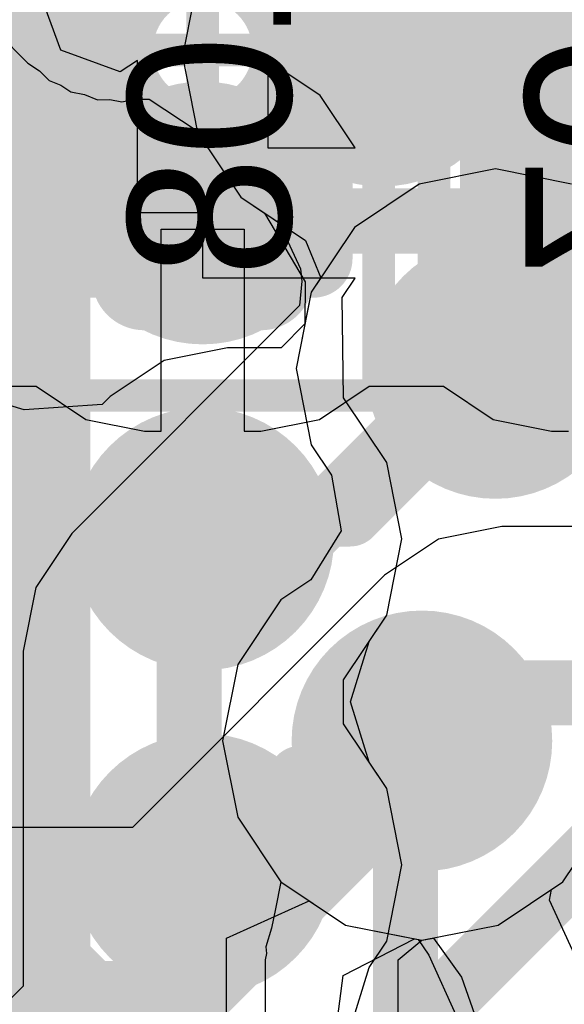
# Model space of a CAD drawing. Header units: millimetres. Extents: x -2 to 68, y -2 to 27.4.
# Tile 323 of 594: x 38.344 to 39.18, y 10.786 to 12.296. Entities that reach past the tile are written whole.
import ezdxf

# ---------------------------------------------------------------- set-up
doc = ezdxf.new("R2010")
doc.units = ezdxf.units.MM
for name, color, linetype in [('BottomLayer', 5, 'Continuous'), ('BottomPaste', 16, 'Continuous'), ('BottomSolder', 6, 'Continuous'), ('DrillGuide', 244, 'Continuous'), ('Mechanical10', 56, 'Continuous'), ('Mechanical17', 56, 'Continuous'), ('Mechanical6', 56, 'Continuous'), ('MidLayer1', 16, 'Continuous'), ('MidLayer2', 76, 'Continuous'), ('MidLayer3', 90, 'Continuous'), ('MidLayer4', 156, 'Continuous'), ('MidLayer5', 130, 'Continuous'), ('MidLayer6', 216, 'Continuous'), ('MidLayer7', 6, 'Continuous'), ('MidLayer8', 54, 'Continuous'), ('MultiLayer', 9, 'Continuous'), ('TopLayer', 1, 'Continuous'), ('TopPaste', 8, 'Continuous'), ('TopSolder', 216, 'Continuous'), ('ViaHoleLayer', 16, 'Continuous')]:
    doc.layers.add(name, color=color, linetype=linetype)

# ---------------------------------------------------------------- blocks, each defined once
blk = doc.blocks.new('BGA486C50P27X27_1400X1400X125_227')
at = {"layer": 'TopLayer', "const_width": 0.1}
for points in [[(-4.55, -2.5, 1), (-4.45, -2.5, 1)], [(-4.05, -2.5, 1), (-3.95, -2.5, 1)], [(-3.55, -2.5, 1), (-3.45, -2.5, 1)]]:
    blk.add_lwpolyline(points, format="xyb", close=True, dxfattribs=at)
at = {"layer": 'TopPaste', "const_width": 0.1}
for points in [[(-4.55, -2.5, 1), (-4.45, -2.5, 1)], [(-4.05, -2.5, 1), (-3.95, -2.5, 1)], [(-3.55, -2.5, 1), (-3.45, -2.5, 1)]]:
    blk.add_lwpolyline(points, format="xyb", close=True, dxfattribs=at)
at = {"layer": 'TopSolder', "const_width": 0.2016}
for points in [[(-4.6008, -2.5, 1), (-4.3992, -2.5, 1)], [(-4.1008, -2.5, 1), (-3.8992, -2.5, 1)], [(-3.6008, -2.5, 1), (-3.3992, -2.5, 1)]]:
    blk.add_lwpolyline(points, format="xyb", close=True, dxfattribs=at)
blk = doc.blocks.new('CAP_0201_B_361')
at = {"layer": 'BottomLayer', "const_width": 0.0806}
for points in [[(-0.3897, 0.0894, 1), (-0.3091, 0.0894, 1)], [(-0.2409, 0.0894, 1), (-0.1603, 0.0894, 1)], [(0.1603, 0.0894, 1), (0.2409, 0.0894, 1)], [(0.3091, 0.0894, 1), (0.3897, 0.0894, 1)], [(-0.3897, -0.0894, 1), (-0.3091, -0.0894, 1)], [(-0.2409, -0.0894, 1), (-0.1603, -0.0894, 1)], [(0.1603, -0.0894, 1), (0.2409, -0.0894, 1)], [(0.3091, -0.0894, 1), (0.3897, -0.0894, 1)]]:
    blk.add_lwpolyline(points, format="xyb", close=True, dxfattribs=at)
at = {"layer": 'BottomLayer'}
for points in [[(-0.2006, 0.17), (-0.3494, 0.17), (-0.2006, -0.17), (-0.3494, -0.17)], [(0.2006, -0.17), (0.3494, -0.17), (0.2006, 0.17), (0.3494, 0.17)], [(-0.12, 0.0894), (-0.43, 0.0894), (-0.12, -0.0894), (-0.43, -0.0894)], [(0.12, -0.0894), (0.43, -0.0894), (0.12, 0.0894), (0.43, 0.0894)]]:
    blk.add_solid(points, dxfattribs=at)
at = {"layer": 'BottomPaste', "const_width": 0.0806}
for points in [[(-0.3897, 0.0894, 1), (-0.3091, 0.0894, 1)], [(-0.2409, 0.0894, 1), (-0.1603, 0.0894, 1)], [(0.1603, 0.0894, 1), (0.2409, 0.0894, 1)], [(0.3091, 0.0894, 1), (0.3897, 0.0894, 1)], [(-0.3897, -0.0894, 1), (-0.3091, -0.0894, 1)], [(-0.2409, -0.0894, 1), (-0.1603, -0.0894, 1)], [(0.1603, -0.0894, 1), (0.2409, -0.0894, 1)], [(0.3091, -0.0894, 1), (0.3897, -0.0894, 1)]]:
    blk.add_lwpolyline(points, format="xyb", close=True, dxfattribs=at)
at = {"layer": 'BottomPaste'}
for points in [[(-0.2006, 0.17), (-0.3494, 0.17), (-0.2006, -0.17), (-0.3494, -0.17)], [(0.2006, -0.17), (0.3494, -0.17), (0.2006, 0.17), (0.3494, 0.17)], [(-0.12, 0.0894), (-0.43, 0.0894), (-0.12, -0.0894), (-0.43, -0.0894)], [(0.12, -0.0894), (0.43, -0.0894), (0.12, 0.0894), (0.43, 0.0894)]]:
    blk.add_solid(points, dxfattribs=at)
at = {"layer": 'BottomSolder', "const_width": 0.0806}
for points in [[(-0.3897, 0.0894, 1), (-0.3091, 0.0894, 1)], [(-0.2409, 0.0894, 1), (-0.1603, 0.0894, 1)], [(0.1603, 0.0894, 1), (0.2409, 0.0894, 1)], [(0.3091, 0.0894, 1), (0.3897, 0.0894, 1)], [(-0.3897, -0.0894, 1), (-0.3091, -0.0894, 1)], [(-0.2409, -0.0894, 1), (-0.1603, -0.0894, 1)], [(0.1603, -0.0894, 1), (0.2409, -0.0894, 1)], [(0.3091, -0.0894, 1), (0.3897, -0.0894, 1)]]:
    blk.add_lwpolyline(points, format="xyb", close=True, dxfattribs=at)
at = {"layer": 'BottomSolder'}
for points in [[(-0.2006, 0.17), (-0.3494, 0.17), (-0.2006, -0.17), (-0.3494, -0.17)], [(0.2006, -0.17), (0.3494, -0.17), (0.2006, 0.17), (0.3494, 0.17)], [(-0.12, 0.0894), (-0.43, 0.0894), (-0.12, -0.0894), (-0.43, -0.0894)], [(0.12, -0.0894), (0.43, -0.0894), (0.12, 0.0894), (0.43, 0.0894)]]:
    blk.add_solid(points, dxfattribs=at)
at = {"layer": 'Mechanical10', "const_width": 0.12}
for points in [[(-0.32, 0.17), (0.32, 0.17)], [(-0.32, 0.17), (-0.32, -0.17)], [(0.32, 0.17), (0.32, -0.17)], [(-0.32, -0.17), (0.32, -0.17)]]:
    blk.add_lwpolyline(points, dxfattribs=at)
at = {"layer": 'Mechanical10', "const_width": 0.06}
for points in [[(-0.35, 0.17, 1), (-0.29, 0.17, 1)], [(-0.35, 0.17, 1), (-0.29, 0.17, 1)], [(0.29, 0.17, 1), (0.35, 0.17, 1)], [(0.29, 0.17, 1), (0.35, 0.17, 1)], [(-0.35, -0.17, 1), (-0.29, -0.17, 1)], [(-0.35, -0.17, 1), (-0.29, -0.17, 1)], [(0.29, -0.17, 1), (0.35, -0.17, 1)], [(0.29, -0.17, 1), (0.35, -0.17, 1)]]:
    blk.add_lwpolyline(points, format="xyb", close=True, dxfattribs=at)
at = {"layer": 'Mechanical6', "const_width": 0.05}
for points in [[(-0.53, 0.27), (-0.53, -0.27)], [(-0.53, 0.27), (0.53, 0.27)], [(0.53, 0.27), (0.53, -0.27)], [(0, 0.135), (0, -0.135)], [(-0.135, 0), (0.135, 0)], [(-0.53, -0.27), (0.53, -0.27)]]:
    blk.add_lwpolyline(points, dxfattribs=at)
at = {"layer": 'Mechanical6'}
for points, const_width in [([(-0.5425, 0.27, 1), (-0.5175, 0.27, 1)], 0.025), ([(-0.5425, 0.27, 1), (-0.5175, 0.27, 1)], 0.025), ([(0.5175, 0.27, 1), (0.5425, 0.27, 1)], 0.025), ([(0.5175, 0.27, 1), (0.5425, 0.27, 1)], 0.025), ([(-0.0125, 0.135, 1), (0.0125, 0.135, 1)], 0.025), ([(0.1013, 0, 1), (-0.1013, 0, 1)], 0.05), ([(-0.1475, 0, 1), (-0.1225, 0, 1)], 0.025), ([(-0.1138, 0, 1), (-0.0888, 0, 1)], 0.025), ([(0.0888, 0, 1), (0.1138, 0, 1)], 0.025), ([(0.1225, 0, 1), (0.1475, 0, 1)], 0.025), ([(-0.0125, -0.135, 1), (0.0125, -0.135, 1)], 0.025), ([(-0.5425, -0.27, 1), (-0.5175, -0.27, 1)], 0.025), ([(-0.5425, -0.27, 1), (-0.5175, -0.27, 1)], 0.025), ([(0.5175, -0.27, 1), (0.5425, -0.27, 1)], 0.025), ([(0.5175, -0.27, 1), (0.5425, -0.27, 1)], 0.025)]:
    blk.add_lwpolyline(points, format="xyb", close=True, dxfattribs=dict(at, const_width=const_width))
blk = doc.blocks.new('CAP_0201_B_362')
at = {"layer": 'BottomLayer', "const_width": 0.0806}
for points in [[(-0.3897, 0.0894, 1), (-0.3091, 0.0894, 1)], [(-0.2409, 0.0894, 1), (-0.1603, 0.0894, 1)], [(0.1603, 0.0894, 1), (0.2409, 0.0894, 1)], [(0.3091, 0.0894, 1), (0.3897, 0.0894, 1)], [(-0.3897, -0.0894, 1), (-0.3091, -0.0894, 1)], [(-0.2409, -0.0894, 1), (-0.1603, -0.0894, 1)], [(0.1603, -0.0894, 1), (0.2409, -0.0894, 1)], [(0.3091, -0.0894, 1), (0.3897, -0.0894, 1)]]:
    blk.add_lwpolyline(points, format="xyb", close=True, dxfattribs=at)
at = {"layer": 'BottomLayer'}
for points in [[(-0.2006, 0.17), (-0.3494, 0.17), (-0.2006, -0.17), (-0.3494, -0.17)], [(0.2006, -0.17), (0.3494, -0.17), (0.2006, 0.17), (0.3494, 0.17)], [(-0.12, 0.0894), (-0.43, 0.0894), (-0.12, -0.0894), (-0.43, -0.0894)], [(0.12, -0.0894), (0.43, -0.0894), (0.12, 0.0894), (0.43, 0.0894)]]:
    blk.add_solid(points, dxfattribs=at)
at = {"layer": 'BottomPaste', "const_width": 0.0806}
for points in [[(-0.3897, 0.0894, 1), (-0.3091, 0.0894, 1)], [(-0.2409, 0.0894, 1), (-0.1603, 0.0894, 1)], [(0.1603, 0.0894, 1), (0.2409, 0.0894, 1)], [(0.3091, 0.0894, 1), (0.3897, 0.0894, 1)], [(-0.3897, -0.0894, 1), (-0.3091, -0.0894, 1)], [(-0.2409, -0.0894, 1), (-0.1603, -0.0894, 1)], [(0.1603, -0.0894, 1), (0.2409, -0.0894, 1)], [(0.3091, -0.0894, 1), (0.3897, -0.0894, 1)]]:
    blk.add_lwpolyline(points, format="xyb", close=True, dxfattribs=at)
at = {"layer": 'BottomPaste'}
for points in [[(-0.2006, 0.17), (-0.3494, 0.17), (-0.2006, -0.17), (-0.3494, -0.17)], [(0.2006, -0.17), (0.3494, -0.17), (0.2006, 0.17), (0.3494, 0.17)], [(-0.12, 0.0894), (-0.43, 0.0894), (-0.12, -0.0894), (-0.43, -0.0894)], [(0.12, -0.0894), (0.43, -0.0894), (0.12, 0.0894), (0.43, 0.0894)]]:
    blk.add_solid(points, dxfattribs=at)
at = {"layer": 'BottomSolder', "const_width": 0.0806}
for points in [[(-0.3897, 0.0894, 1), (-0.3091, 0.0894, 1)], [(-0.2409, 0.0894, 1), (-0.1603, 0.0894, 1)], [(0.1603, 0.0894, 1), (0.2409, 0.0894, 1)], [(0.3091, 0.0894, 1), (0.3897, 0.0894, 1)], [(-0.3897, -0.0894, 1), (-0.3091, -0.0894, 1)], [(-0.2409, -0.0894, 1), (-0.1603, -0.0894, 1)], [(0.1603, -0.0894, 1), (0.2409, -0.0894, 1)], [(0.3091, -0.0894, 1), (0.3897, -0.0894, 1)]]:
    blk.add_lwpolyline(points, format="xyb", close=True, dxfattribs=at)
at = {"layer": 'BottomSolder'}
for points in [[(-0.2006, 0.17), (-0.3494, 0.17), (-0.2006, -0.17), (-0.3494, -0.17)], [(0.2006, -0.17), (0.3494, -0.17), (0.2006, 0.17), (0.3494, 0.17)], [(-0.12, 0.0894), (-0.43, 0.0894), (-0.12, -0.0894), (-0.43, -0.0894)], [(0.12, -0.0894), (0.43, -0.0894), (0.12, 0.0894), (0.43, 0.0894)]]:
    blk.add_solid(points, dxfattribs=at)
at = {"layer": 'Mechanical10', "const_width": 0.12}
for points in [[(-0.32, 0.17), (0.32, 0.17)], [(-0.32, 0.17), (-0.32, -0.17)], [(0.32, 0.17), (0.32, -0.17)], [(-0.32, -0.17), (0.32, -0.17)]]:
    blk.add_lwpolyline(points, dxfattribs=at)
at = {"layer": 'Mechanical10', "const_width": 0.06}
for points in [[(-0.35, 0.17, 1), (-0.29, 0.17, 1)], [(-0.35, 0.17, 1), (-0.29, 0.17, 1)], [(0.29, 0.17, 1), (0.35, 0.17, 1)], [(0.29, 0.17, 1), (0.35, 0.17, 1)], [(-0.35, -0.17, 1), (-0.29, -0.17, 1)], [(-0.35, -0.17, 1), (-0.29, -0.17, 1)], [(0.29, -0.17, 1), (0.35, -0.17, 1)], [(0.29, -0.17, 1), (0.35, -0.17, 1)]]:
    blk.add_lwpolyline(points, format="xyb", close=True, dxfattribs=at)
at = {"layer": 'Mechanical6', "const_width": 0.05}
for points in [[(-0.53, 0.27), (-0.53, -0.27)], [(-0.53, 0.27), (0.53, 0.27)], [(0.53, 0.27), (0.53, -0.27)], [(0, 0.135), (0, -0.135)], [(-0.135, 0), (0.135, 0)], [(-0.53, -0.27), (0.53, -0.27)]]:
    blk.add_lwpolyline(points, dxfattribs=at)
at = {"layer": 'Mechanical6'}
for points, const_width in [([(-0.5425, 0.27, 1), (-0.5175, 0.27, 1)], 0.025), ([(-0.5425, 0.27, 1), (-0.5175, 0.27, 1)], 0.025), ([(0.5175, 0.27, 1), (0.5425, 0.27, 1)], 0.025), ([(0.5175, 0.27, 1), (0.5425, 0.27, 1)], 0.025), ([(-0.0125, 0.135, 1), (0.0125, 0.135, 1)], 0.025), ([(0.1013, 0, 1), (-0.1013, 0, 1)], 0.05), ([(-0.1475, 0, 1), (-0.1225, 0, 1)], 0.025), ([(-0.1138, 0, 1), (-0.0888, 0, 1)], 0.025), ([(0.0888, 0, 1), (0.1138, 0, 1)], 0.025), ([(0.1225, 0, 1), (0.1475, 0, 1)], 0.025), ([(-0.0125, -0.135, 1), (0.0125, -0.135, 1)], 0.025), ([(-0.5425, -0.27, 1), (-0.5175, -0.27, 1)], 0.025), ([(-0.5425, -0.27, 1), (-0.5175, -0.27, 1)], 0.025), ([(0.5175, -0.27, 1), (0.5425, -0.27, 1)], 0.025), ([(0.5175, -0.27, 1), (0.5425, -0.27, 1)], 0.025)]:
    blk.add_lwpolyline(points, format="xyb", close=True, dxfattribs=dict(at, const_width=const_width))

msp = doc.modelspace()

# ---------------------------------------------------------------- linework, layer by layer
at = {"layer": 'BottomLayer'}
for p, q in [((38.5615, 11.6655), (38.5615, 11.975)), ((38.5615, 11.975), (38.6885, 11.975)), ((38.5615, 11.6655), (38.5615, 11.975)), ((38.5615, 11.975), (38.6885, 11.975)), ((38.6885, 11.975), (38.6885, 11.6655)), ((38.6885, 11.975), (38.6885, 11.6655)), ((38.2557, 11.7343), (38.3694, 11.7343)), ((38.2557, 11.7343), (38.3694, 11.7343)), ((38.3694, 11.7343), (38.4456, 11.6834)), ((38.3694, 11.7343), (38.4456, 11.6834)), ((38.8044, 11.6834), (38.8807, 11.7343)), ((38.8044, 11.6834), (38.8807, 11.7343)), ((38.8807, 11.7343), (38.9944, 11.7343)), ((38.8807, 11.7343), (38.9944, 11.7343)), ((38.9944, 11.7343), (39.0706, 11.6834)), ((38.9944, 11.7343), (39.0706, 11.6834)), ((38.4456, 11.6834), (38.5356, 11.6655)), ((38.4456, 11.6834), (38.5356, 11.6655)), ((38.7144, 11.6655), (38.8044, 11.6834)), ((38.7144, 11.6655), (38.8044, 11.6834)), ((39.0706, 11.6834), (39.1606, 11.6655)), ((39.0706, 11.6834), (39.1606, 11.6655)), ((38.5356, 11.6655), (38.5615, 11.6655)), ((38.5356, 11.6655), (38.5615, 11.6655)), ((38.6885, 11.6655), (38.7144, 11.6655)), ((38.6885, 11.6655), (38.7144, 11.6655)), ((39.1606, 11.6655), (39.1865, 11.6655)), ((39.1606, 11.6655), (39.1865, 11.6655)), ((39.0844, 11.5188), (38.9868, 11.4994)), ((39.0844, 11.5188), (38.9868, 11.4994)), ((40.7859, 11.5188), (39.0844, 11.5188)), ((40.7859, 11.5188), (39.0844, 11.5188)), ((38.9868, 11.4994), (38.9041, 11.4442)), ((38.9868, 11.4994), (38.9041, 11.4442)), ((38.9041, 11.4442), (38.5174, 11.0575)), ((38.9041, 11.4442), (38.5174, 11.0575)), ((38.5174, 11.0575), (37.7802, 11.0575)), ((38.5174, 11.0575), (37.7802, 11.0575))]:
    msp.add_line(p, q, dxfattribs=at)
at = {"layer": 'BottomLayer', "const_width": 0.1}
for points in [[(38.0125, 11.9875), (39.5875, 11.9875)], [(38.625, 11.975), (38.65, 11.95)], [(38.623, 10.8026), (39.0844, 11.2639)], [(39.0844, 11.2639), (40.8919, 11.2639)], [(38.7513, 10.5488), (39.2664, 11.0639)], [(35.1812, 10.8026), (38.623, 10.8026)]]:
    msp.add_lwpolyline(points, dxfattribs=at)
at = {"layer": 'BottomLayer', "const_width": 0.05}
for points in [[(38.6, 11.975, 1), (38.65, 11.975, 1)], [(38.625, 11.95, 1), (38.675, 11.95, 1)], [(39.0594, 11.2639, 1), (39.1094, 11.2639, 1)], [(39.0594, 11.2639, 1), (39.1094, 11.2639, 1)], [(38.598, 10.8026, 1), (38.648, 10.8026, 1)], [(38.598, 10.8026, 1), (38.648, 10.8026, 1)]]:
    msp.add_lwpolyline(points, format="xyb", close=True, dxfattribs=at)
at = {"layer": 'DrillGuide'}
for points, const_width in [([(38.8498, 12.2405, 1), (38.9498, 12.2405, 1)], 0.1), ([(38.6, 12, 1), (38.65, 12, 1)], 0.05), ([(39.0243, 11.7615, 1), (39.1243, 11.7615, 1)], 0.1), ([(38.6, 11.5, 1), (38.65, 11.5, 1)], 0.05), ([(38.9115, 11.1901, 1), (39.0115, 11.1901, 1)], 0.1), ([(38.6, 11, 1), (38.65, 11, 1)], 0.05)]:
    msp.add_lwpolyline(points, format="xyb", close=True, dxfattribs=dict(at, const_width=const_width))
at = {"layer": 'MidLayer1'}
for p, q in [((39.0743, 12.0674), (38.9572, 12.0441)), ((39.1913, 12.0441), (39.0743, 12.0674)), ((38.9572, 12.0441), (38.858, 11.9778)), ((38.858, 11.9778), (38.7917, 11.8786)), ((38.7917, 11.8786), (38.782, 11.8297)), ((38.782, 11.8297), (38.7454, 11.7932)), ((38.6633, 11.7932), (38.5657, 11.7738)), ((38.7454, 11.7932), (38.6633, 11.7932)), ((38.5657, 11.7738), (38.483, 11.7185)), ((38.3513, 11.6982), (38.3117, 11.7098)), ((38.4707, 11.7062), (38.3513, 11.6982)), ((38.483, 11.7185), (38.4707, 11.7062)), ((39.1778, 10.9738), (39.2441, 11.0731)), ((39.0785, 10.9075), (39.1778, 10.9738)), ((38.9615, 10.8843), (39.0785, 10.9075)), ((38.8405, 10.8303), (38.9503, 10.8865)), ((38.9503, 10.8865), (38.9615, 10.8843)), ((38.8233, 10.6983), (38.8405, 10.8303))]:
    msp.add_line(p, q, dxfattribs=at)
for points, const_width in [([(38.7998, 12.2405, 1), (38.9998, 12.2405, 1)], 0.2), ([(38.8623, 12.2405, 1), (38.9373, 12.2405, 1)], 0.075), ([(38.8577, 12.2405, 1), (38.9077, 12.2405, 1)], 0.05), ([(38.8577, 12.2405, 1), (38.9077, 12.2405, 1)], 0.05), ([(38.8748, 12.2405, 1), (38.9248, 12.2405, 1)], 0.05), ([(38.55, 12, 1), (38.7, 12, 1)], 0.15), ([(38.6, 12, 1), (38.65, 12, 1)], 0.05), ([(38.6171, 12, 1), (38.6671, 12, 1)], 0.05), ([(38.6171, 12, 1), (38.6671, 12, 1)], 0.05), ([(38.9743, 11.7615, 1), (39.1743, 11.7615, 1)], 0.2), ([(39.0493, 11.7615, 1), (39.0993, 11.7615, 1)], 0.05), ([(38.55, 11.5, 1), (38.7, 11.5, 1)], 0.15), ([(38.6383, 11.5383, 1), (38.6883, 11.5383, 1)], 0.05), ([(38.6383, 11.5383, 1), (38.6883, 11.5383, 1)], 0.05), ([(38.826, 11.5383, 1), (38.876, 11.5383, 1)], 0.05), ([(38.826, 11.5383, 1), (38.876, 11.5383, 1)], 0.05), ([(38.6, 11.5, 1), (38.65, 11.5, 1)], 0.05), ([(38.8615, 11.1901, 1), (39.0615, 11.1901, 1)], 0.2), ([(38.9365, 11.1901, 1), (38.9865, 11.1901, 1)], 0.05), ([(38.7501, 11.1327, 1), (38.8001, 11.1327, 1)], 0.05), ([(38.7501, 11.1327, 1), (38.8001, 11.1327, 1)], 0.05), ([(38.8791, 11.1327, 1), (38.9291, 11.1327, 1)], 0.05), ([(38.8791, 11.1327, 1), (38.9291, 11.1327, 1)], 0.05), ([(38.55, 11, 1), (38.7, 11, 1)], 0.15), ([(38.6, 11, 1), (38.65, 11, 1)], 0.05), ([(38.6174, 11, 1), (38.6674, 11, 1)], 0.05), ([(38.6174, 11, 1), (38.6674, 11, 1)], 0.05)]:
    msp.add_lwpolyline(points, format="xyb", close=True, dxfattribs=dict(at, const_width=const_width))
for points, const_width in [([(38.8998, 12.2405), (39.3845, 12.2405)], 0.15), ([(38.6421, 12), (38.8827, 12.2405)], 0.1), ([(38.8827, 12.2405), (38.8998, 12.2405)], 0.1), ([(38.625, 12), (38.6421, 12)], 0.1), ([(38.851, 11.5383), (39.0743, 11.7615)], 0.1), ([(38.625, 11.5), (38.6633, 11.5383)], 0.1), ([(38.6633, 11.5383), (38.851, 11.5383)], 0.1), ([(38.9041, 11.1327), (38.9615, 11.1901)], 0.1), ([(38.6424, 11), (38.7751, 11.1327)], 0.1), ([(38.7751, 11.1327), (38.9041, 11.1327)], 0.1), ([(38.625, 11), (38.6424, 11)], 0.1)]:
    msp.add_lwpolyline(points, dxfattribs=dict(at, const_width=const_width))
at = {"layer": 'MidLayer2'}
for p, q in [((38.6172, 12.3576), (38.5939, 12.2405)), ((38.5939, 12.2405), (38.6172, 12.1235)), ((38.6172, 12.1235), (38.6835, 12.0243)), ((38.6835, 12.0243), (38.72, 11.9999)), ((38.72, 11.9999), (38.7823, 11.8945)), ((38.7823, 11.8945), (38.7818, 11.8287)), ((38.7818, 11.8287), (38.7684, 11.7615)), ((38.7684, 11.7615), (38.7917, 11.6445)), ((38.7917, 11.6445), (38.8228, 11.5979)), ((38.8228, 11.5979), (38.8376, 11.5122)), ((38.8376, 11.5122), (38.7912, 11.4371)), ((38.7912, 11.4371), (38.7452, 11.4064)), ((38.7452, 11.4064), (38.6789, 11.3072)), ((38.6789, 11.3072), (38.6556, 11.1901)), ((38.6556, 11.1901), (38.6789, 11.0731)), ((38.6789, 11.0731), (38.7452, 10.9738)), ((39.1778, 10.9738), (39.2441, 11.0731)), ((38.7452, 10.9738), (38.8444, 10.9075)), ((39.1605, 10.9623), (39.1778, 10.9738)), ((39.1575, 10.9458), (39.1605, 10.9623)), ((39.2011, 10.85), (39.1575, 10.9458)), ((38.8444, 10.9075), (38.9558, 10.8854)), ((38.9558, 10.8854), (38.9719, 10.8613)), ((38.9719, 10.8613), (39.0155, 10.7655))]:
    msp.add_line(p, q, dxfattribs=at)
at = {"layer": 'MidLayer2', "const_width": 0.2}
for points in [[(38.7998, 12.2405, 1), (38.9998, 12.2405, 1)], [(38.9743, 11.7615, 1), (39.1743, 11.7615, 1)], [(38.8615, 11.1901, 1), (39.0615, 11.1901, 1)]]:
    msp.add_lwpolyline(points, format="xyb", close=True, dxfattribs=at)
at = {"layer": 'MidLayer3'}
for p, q in [((38.6172, 12.3576), (38.5939, 12.2405)), ((38.5939, 12.2405), (38.6172, 12.1235)), ((38.6172, 12.1235), (38.6835, 12.0243)), ((38.6835, 12.0243), (38.72, 11.9999)), ((38.72, 11.9999), (38.7823, 11.8945)), ((38.7823, 11.8945), (38.7818, 11.8287)), ((38.7818, 11.8287), (38.7684, 11.7615)), ((38.7684, 11.7615), (38.7917, 11.6445)), ((38.7917, 11.6445), (38.8228, 11.5979)), ((38.8228, 11.5979), (38.8376, 11.5122)), ((38.8376, 11.5122), (38.7912, 11.4371)), ((38.7912, 11.4371), (38.7452, 11.4064)), ((38.7452, 11.4064), (38.6789, 11.3072)), ((38.6789, 11.3072), (38.6556, 11.1901)), ((38.6556, 11.1901), (38.6789, 11.0731)), ((38.6789, 11.0731), (38.7452, 10.9738)), ((39.1778, 10.9738), (39.2441, 11.0731)), ((38.7452, 10.9738), (38.8444, 10.9075)), ((39.0785, 10.9075), (39.1778, 10.9738)), ((38.8444, 10.9075), (38.9615, 10.8843)), ((38.9615, 10.8843), (39.0785, 10.9075))]:
    msp.add_line(p, q, dxfattribs=at)
at = {"layer": 'MidLayer3', "const_width": 0.2}
for points in [[(38.7998, 12.2405, 1), (38.9998, 12.2405, 1)], [(38.9743, 11.7615, 1), (39.1743, 11.7615, 1)], [(38.8615, 11.1901, 1), (39.0615, 11.1901, 1)]]:
    msp.add_lwpolyline(points, format="xyb", close=True, dxfattribs=at)
at = {"layer": 'MidLayer4'}
for p, q in [((39.0743, 12.0674), (38.9572, 12.0441)), ((39.1913, 12.0441), (39.0743, 12.0674)), ((38.9572, 12.0441), (38.858, 11.9778)), ((38.858, 11.9778), (38.7917, 11.8786)), ((38.7917, 11.8786), (38.7684, 11.7615)), ((38.7684, 11.7615), (38.7917, 11.6445)), ((38.7917, 11.6445), (38.8228, 11.5979)), ((38.8228, 11.5979), (38.8376, 11.5122)), ((38.8376, 11.5122), (38.7912, 11.4371)), ((38.7912, 11.4371), (38.7452, 11.4064)), ((38.7452, 11.4064), (38.6789, 11.3072)), ((38.6789, 11.3072), (38.6556, 11.1901)), ((38.6556, 11.1901), (38.6789, 11.0731)), ((38.6789, 11.0731), (38.7452, 10.9738)), ((38.7452, 10.9738), (38.8444, 10.9075)), ((38.8444, 10.9075), (38.9615, 10.8843)), ((38.9615, 10.8843), (38.9791, 10.8878)), ((38.9791, 10.8878), (39.022, 10.8279)), ((39.022, 10.8279), (39.042, 10.7708))]:
    msp.add_line(p, q, dxfattribs=at)
for points, const_width in [([(38.7998, 12.2405, 1), (38.9998, 12.2405, 1)], 0.2), ([(38.8748, 12.2405, 1), (38.9248, 12.2405, 1)], 0.05), ([(38.9322, 12.1831, 1), (38.9822, 12.1831, 1)], 0.05), ([(38.9322, 12.1831, 1), (38.9822, 12.1831, 1)], 0.05), ([(39.1226, 12.1831, 1), (39.1726, 12.1831, 1)], 0.05), ([(39.1226, 12.1831, 1), (39.1726, 12.1831, 1)], 0.05), ([(38.9743, 11.7615, 1), (39.1743, 11.7615, 1)], 0.2), ([(38.8615, 11.1901, 1), (39.0615, 11.1901, 1)], 0.2)]:
    msp.add_lwpolyline(points, format="xyb", close=True, dxfattribs=dict(at, const_width=const_width))
at = {"layer": 'MidLayer4', "const_width": 0.1}
for points in [[(38.8998, 12.2405), (38.9572, 12.1831)], [(38.9572, 12.1831), (39.1476, 12.1831)], [(39.1476, 12.1831), (39.2925, 12.0383)]]:
    msp.add_lwpolyline(points, dxfattribs=at)
at = {"layer": 'MidLayer5', "const_width": 0.1}
for points in [[(36.636, 14.0221), (38.3948, 12.2632)], [(38.3948, 10.8626), (38.3948, 12.2632)], [(38.3948, 10.8626), (38.7964, 10.461)]]:
    msp.add_lwpolyline(points, dxfattribs=at)
at = {"layer": 'MidLayer5'}
for points, const_width in [([(38.7998, 12.2405, 1), (38.9998, 12.2405, 1)], 0.2), ([(38.3698, 12.2632, 1), (38.4198, 12.2632, 1)], 0.05), ([(38.3698, 12.2632, 1), (38.4198, 12.2632, 1)], 0.05), ([(38.9743, 11.7615, 1), (39.1743, 11.7615, 1)], 0.2), ([(38.8615, 11.1901, 1), (39.0615, 11.1901, 1)], 0.2), ([(38.3698, 10.8626, 1), (38.4198, 10.8626, 1)], 0.05), ([(38.3698, 10.8626, 1), (38.4198, 10.8626, 1)], 0.05)]:
    msp.add_lwpolyline(points, format="xyb", close=True, dxfattribs=dict(at, const_width=const_width))
at = {"layer": 'MidLayer6'}
for p, q in [((38.6172, 12.3576), (38.5939, 12.2405)), ((38.5939, 12.2405), (38.6172, 12.1235)), ((38.6172, 12.1235), (38.6835, 12.0243)), ((38.6835, 12.0243), (38.7424, 11.9849)), ((38.7424, 11.9849), (38.7752, 11.9141)), ((38.7752, 11.9141), (38.7771, 11.8953)), ((38.7771, 11.8953), (38.7737, 11.8578)), ((38.7737, 11.8578), (38.424, 11.5081)), ((38.424, 11.5081), (38.3688, 11.4254)), ((38.3688, 11.4254), (38.3494, 11.3279)), ((38.3494, 11.3279), (38.3494, 10.8139)), ((38.3494, 10.8139), (38.0198, 10.4843))]:
    msp.add_line(p, q, dxfattribs=at)
for points, const_width in [([(38.7998, 12.2405, 1), (38.9998, 12.2405, 1)], 0.2), ([(38.9743, 11.7615, 1), (39.1743, 11.7615, 1)], 0.2), ([(39.0129, 11.7615, 1), (39.0629, 11.7615, 1)], 0.05), ([(39.0129, 11.7615, 1), (39.0629, 11.7615, 1)], 0.05), ([(39.0493, 11.7615, 1), (39.0993, 11.7615, 1)], 0.05), ([(38.8615, 11.1901, 1), (39.0615, 11.1901, 1)], 0.2), ([(38.5793, 11.3279, 1), (38.6292, 11.3279, 1)], 0.05), ([(38.5793, 11.3279, 1), (38.6292, 11.3279, 1)], 0.05), ([(38.9365, 11.1901, 1), (38.9865, 11.1901, 1)], 0.05), ([(38.9113, 11.1649, 1), (38.9613, 11.1649, 1)], 0.05), ([(38.9113, 11.1649, 1), (38.9613, 11.1649, 1)], 0.05)]:
    msp.add_lwpolyline(points, format="xyb", close=True, dxfattribs=dict(at, const_width=const_width))
at = {"layer": 'MidLayer6', "const_width": 0.1}
for points in [[(38.6043, 11.3279), (39.0379, 11.7615)], [(39.0379, 11.7615), (39.0743, 11.7615)], [(38.6043, 10.7083), (38.6043, 11.3279)], [(38.9363, 11.1649), (38.9615, 11.1901)], [(38.9363, 9.7884), (38.9363, 11.1649)]]:
    msp.add_lwpolyline(points, dxfattribs=at)
at = {"layer": 'MidLayer7'}
for p, q in [((38.0308, 12.5558), (38.3567, 12.2299)), ((38.3567, 12.2299), (38.3744, 12.2181)), ((38.3744, 12.2181), (38.3896, 12.2033)), ((38.3896, 12.2033), (38.4071, 12.1962)), ((38.4071, 12.1962), (38.4228, 12.1857)), ((38.4228, 12.1857), (38.4437, 12.1816)), ((38.4437, 12.1816), (38.4634, 12.1737)), ((38.4634, 12.1737), (38.4823, 12.1739)), ((38.4823, 12.1739), (38.5009, 12.1702)), ((38.5009, 12.1702), (38.5217, 12.1744)), ((38.5217, 12.1744), (38.543, 12.1746)), ((38.543, 12.1746), (38.6167, 12.1259)), ((38.6167, 12.1259), (38.6172, 12.1235)), ((38.6172, 12.1235), (38.6835, 12.0243)), ((38.6835, 12.0243), (38.7828, 11.9579)), ((38.7828, 11.9579), (38.8065, 11.9007)), ((38.8065, 11.9007), (38.7917, 11.8786)), ((38.7917, 11.8786), (38.7684, 11.7615)), ((38.7684, 11.7615), (38.7917, 11.6445)), ((38.7917, 11.6445), (38.8228, 11.5979)), ((38.8228, 11.5979), (38.8376, 11.5122)), ((38.8376, 11.5122), (38.7912, 11.4371)), ((38.7912, 11.4371), (38.7452, 11.4064)), ((38.7452, 11.4064), (38.6789, 11.3072)), ((38.6789, 11.3072), (38.6556, 11.1901)), ((38.6556, 11.1901), (38.6789, 11.0731)), ((38.6789, 11.0731), (38.7452, 10.9738)), ((39.1778, 10.9738), (39.2441, 11.0731)), ((38.7452, 10.9738), (38.7366, 10.9324)), ((39.0785, 10.9075), (39.1778, 10.9738)), ((38.7366, 10.9324), (38.7308, 10.903)), ((38.9615, 10.8843), (39.0785, 10.9075)), ((38.7308, 10.903), (38.7221, 10.8743)), ((38.925, 10.8543), (38.9615, 10.8843)), ((38.7231, 10.8642), (38.7211, 10.8543)), ((38.7221, 10.8743), (38.7231, 10.8642)), ((38.7211, 10.8543), (38.7211, 10.5232)), ((38.925, 10.2757), (38.925, 10.8543))]:
    msp.add_line(p, q, dxfattribs=at)
at = {"layer": 'MidLayer7', "const_width": 0.2}
for points in [[(38.7998, 12.2405, 1), (38.9998, 12.2405, 1)], [(38.9743, 11.7615, 1), (39.1743, 11.7615, 1)], [(38.8615, 11.1901, 1), (39.0615, 11.1901, 1)]]:
    msp.add_lwpolyline(points, format="xyb", close=True, dxfattribs=at)
at = {"layer": 'MidLayer8'}
for p, q in [((39.1778, 10.9738), (39.2441, 11.0731)), ((39.0785, 10.9075), (39.1778, 10.9738)), ((38.6616, 10.8877), (38.7886, 10.9448)), ((38.7886, 10.9448), (38.8444, 10.9075)), ((38.8444, 10.9075), (38.9615, 10.8843)), ((38.9615, 10.8843), (39.0785, 10.9075)), ((38.6616, 10.7642), (38.6616, 10.8877))]:
    msp.add_line(p, q, dxfattribs=at)
at = {"layer": 'MidLayer8', "const_width": 0.5}
for points in [[(37.9649, 12.6557), (38.2028, 12.4178)], [(38.2028, 10.7642), (38.2028, 12.4178)], [(37.9882, 10.5496), (38.2028, 10.7642)]]:
    msp.add_lwpolyline(points, dxfattribs=at)
at = {"layer": 'MidLayer8'}
for points, const_width in [([(38.0778, 12.4178, 1), (38.3278, 12.4178, 1)], 0.25), ([(38.0778, 12.4178, 1), (38.3278, 12.4178, 1)], 0.25), ([(38.7998, 12.2405, 1), (38.9998, 12.2405, 1)], 0.2), ([(38.9743, 11.7615, 1), (39.1743, 11.7615, 1)], 0.2), ([(38.8615, 11.1901, 1), (39.0615, 11.1901, 1)], 0.2), ([(38.0778, 10.7642, 1), (38.3278, 10.7642, 1)], 0.25), ([(38.0778, 10.7642, 1), (38.3278, 10.7642, 1)], 0.25)]:
    msp.add_lwpolyline(points, format="xyb", close=True, dxfattribs=dict(at, const_width=const_width))
at = {"layer": 'MultiLayer'}
for points, const_width in [([(38.7998, 12.2405, 1), (38.9998, 12.2405, 1)], 0.2), ([(38.55, 12, 1), (38.7, 12, 1)], 0.15), ([(38.9743, 11.7615, 1), (39.1743, 11.7615, 1)], 0.2), ([(38.55, 11.5, 1), (38.7, 11.5, 1)], 0.15), ([(38.8615, 11.1901, 1), (39.0615, 11.1901, 1)], 0.2), ([(38.55, 11, 1), (38.7, 11, 1)], 0.15)]:
    msp.add_lwpolyline(points, format="xyb", close=True, dxfattribs=dict(at, const_width=const_width))
at = {"layer": 'TopLayer'}
for p, q in [((38.4073, 12.2496), (38.3759, 12.3356)), ((38.4073, 12.2496), (38.3759, 12.3356)), ((38.4986, 12.2162), (38.4073, 12.2496)), ((38.4986, 12.2162), (38.4073, 12.2496)), ((38.525, 12.2338), (38.4986, 12.2162)), ((38.525, 12.2338), (38.4986, 12.2162)), ((38.525, 12), (38.525, 12.2338)), ((38.525, 12), (38.525, 12.2338)), ((38.8052, 12.1802), (38.725, 12.2338)), ((38.725, 12.2338), (38.725, 12.1)), ((38.8052, 12.1802), (38.725, 12.2338)), ((38.725, 12.2338), (38.725, 12.1)), ((38.8589, 12.1), (38.8052, 12.1802)), ((38.8589, 12.1), (38.8052, 12.1802)), ((38.725, 12.1), (38.8589, 12.1)), ((38.725, 12.1), (38.8589, 12.1)), ((38.625, 12), (38.525, 12)), ((38.625, 12), (38.525, 12)), ((38.625, 11.9), (38.625, 12)), ((38.625, 11.9), (38.625, 12)), ((38.8589, 11.9), (38.625, 11.9)), ((38.8589, 11.9), (38.625, 11.9)), ((38.8391, 11.8705), (38.8589, 11.9)), ((38.8391, 11.8705), (38.8589, 11.9)), ((38.8413, 11.7163), (38.8391, 11.8705)), ((38.8413, 11.7163), (38.8391, 11.8705)), ((38.9076, 11.6171), (38.8413, 11.7163)), ((38.9076, 11.6171), (38.8413, 11.7163)), ((38.9309, 11.5), (38.9076, 11.6171)), ((38.9309, 11.5), (38.9076, 11.6171)), ((38.9076, 11.3829), (38.9309, 11.5)), ((38.9076, 11.3829), (38.9309, 11.5)), ((38.8413, 11.2837), (38.9076, 11.3829)), ((38.8807, 11.3427), (38.9076, 11.3829)), ((38.8518, 11.25), (38.8807, 11.3427)), ((38.8413, 11.2163), (38.8413, 11.2837)), ((38.8807, 11.1573), (38.8518, 11.25)), ((38.9076, 11.1171), (38.8413, 11.2163)), ((38.9076, 11.1171), (38.8807, 11.1573)), ((38.9309, 11), (38.9076, 11.1171)), ((38.9309, 11), (38.9076, 11.1171)), ((38.9076, 10.8829), (38.9309, 11)), ((38.9076, 10.8829), (38.9309, 11)), ((38.8807, 10.8427), (38.9076, 10.8829)), ((38.8807, 10.8427), (38.9076, 10.8829)), ((38.8518, 10.75), (38.8807, 10.8427)), ((38.8518, 10.75), (38.8807, 10.8427))]:
    msp.add_line(p, q, dxfattribs=at)
for points, const_width in [([(38.55, 12, 1), (38.7, 12, 1)], 0.15), ([(38.6, 12, 1), (38.65, 12, 1)], 0.05), ([(38.55, 11.5, 1), (38.7, 11.5, 1)], 0.15), ([(38.55, 11, 1), (38.7, 11, 1)], 0.15)]:
    msp.add_lwpolyline(points, format="xyb", close=True, dxfattribs=dict(at, const_width=const_width))
at = {"layer": 'TopLayer', "const_width": 0.1}
msp.add_lwpolyline([(38.125, 12), (38.625, 12)], dxfattribs=at)
at = {"layer": 'ViaHoleLayer'}
for points, const_width in [([(38.8498, 12.2405, 1), (38.9498, 12.2405, 1)], 0.1), ([(38.6, 12, 1), (38.65, 12, 1)], 0.05), ([(39.0243, 11.7615, 1), (39.1243, 11.7615, 1)], 0.1), ([(38.6, 11.5, 1), (38.65, 11.5, 1)], 0.05), ([(38.9115, 11.1901, 1), (39.0115, 11.1901, 1)], 0.1), ([(38.6, 11, 1), (38.65, 11, 1)], 0.05)]:
    msp.add_lwpolyline(points, format="xyb", close=True, dxfattribs=dict(at, const_width=const_width))

# ---------------------------------------------------------------- block references
at = {"rotation": 90}
for name, p in [('BGA486C50P27X27_1400X1400X125_227', (36.125, 15.5)), ('CAP_0201_B_361', (38.625, 12.25)), ('CAP_0201_B_362', (39.25, 12.25))]:
    msp.add_blockref(name, p, dxfattribs=at)

# ---------------------------------------------------------------- texts
at = {"layer": 'Mechanical17', "text_generation_flag": 2}
for s, p in [('C108', (38.7604, 12.7)), ('C107', (39.37, 12.7))]:
    msp.add_text(s, height=0.25, rotation=90, dxfattribs=at).set_placement(p)

doc.saveas('drawing.dxf')
